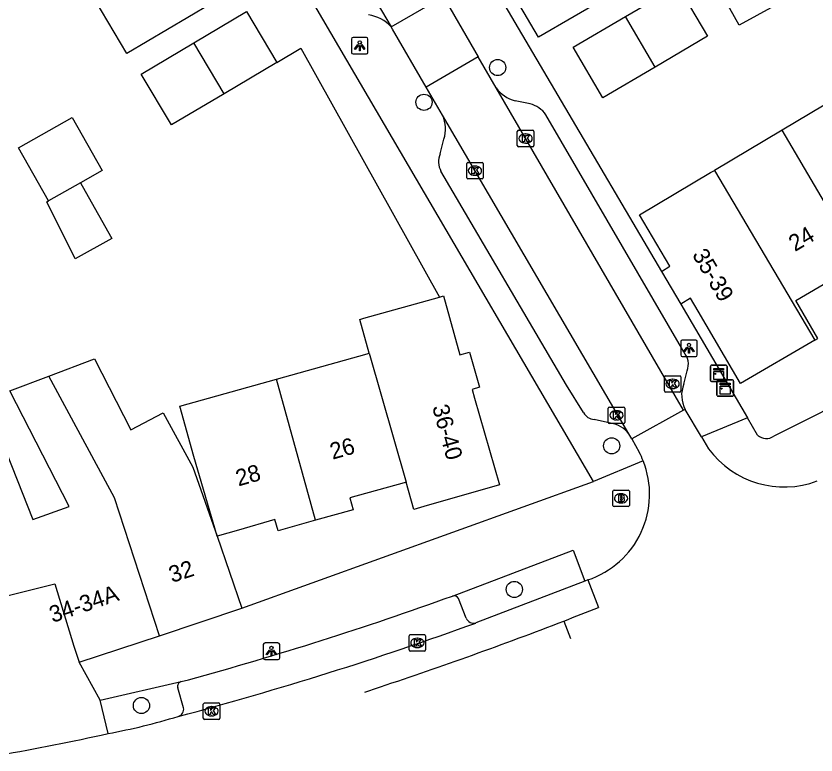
# Model space of a CAD drawing. Extents: x 159718 to 160783, y 383290 to 384030.
# Drawn here: x 160174.97 to 160223.33, y 383297.88 to 383342.6 of the extents above; entities that cross this region are included whole.
import ezdxf

# ---------------------------------------------------------------- set-up
doc = ezdxf.new("R2010")
doc.units = 0
for name, color, linetype in [('IMGEO_Boom', 7, 'Continuous'), ('IMGEO_Brandkraan', 7, 'Continuous'), ('IMGEO_Kast', 7, 'Continuous'), ('IMGEO_Kolk', 7, 'Continuous'), ('IMGEO_Lichtpunt', 7, 'Continuous'), ('IMGEO_Muur', 7, 'Continuous'), ('IMGEO_Pand', 7, 'Continuous'), ('IMGEO_Pand_nummerreeks', 7, 'Continuous'), ('IMGEO_Parkeervlak_open', 7, 'Continuous'), ('IMGEO_Rijbaan_lokaal_gesloten', 7, 'Continuous'), ('IMGEO_Rijbaan_lokaal_open', 7, 'Continuous'), ('IMGEO_Voetpad_open', 7, 'Continuous')]:
    doc.layers.add(name, color=color, linetype=linetype)

msp = doc.modelspace()

# ---------------------------------------------------------------- linework, layer by layer
at = {"layer": 'IMGEO_Boom'}
for centre in [(160204.088, 383339.474), (160199.632, 383337.374), (160210.978, 383316.589), (160205.095, 383307.901), (160182.55, 383300.876)]:
    msp.add_circle(centre, 0.489, dxfattribs=at)
at = {"layer": 'IMGEO_Brandkraan'}
for p, q in [((160211.048, 383312.987), (160211.048, 383313.839)), ((160211.123, 383313.913), (160211.975, 383313.913)), ((160212.049, 383313.839), (160212.049, 383312.987)), ((160211.536, 383313.693), (160211.561, 383313.693)), ((160211.975, 383312.913), (160211.123, 383312.913)), ((160211.559, 383313.133), (160211.534, 383313.133))]:
    msp.add_line(p, q, dxfattribs=at)
for points in [[(160211.048, 383312.987), (160211.048, 383313.839)], [(160211.123, 383313.913), (160211.975, 383313.913)], [(160212.049, 383313.839), (160212.049, 383312.987)], [(160211.396, 383313.613), (160211.396, 383313.213), (160211.609, 383313.213)], [(160211.627, 383313.613), (160211.396, 383313.613)], [(160211.575, 383313.532), (160211.521, 383313.532), (160211.521, 383313.456)], [(160211.521, 383313.456), (160211.574, 383313.456)], [(160211.583, 383313.38), (160211.521, 383313.38), (160211.521, 383313.299)], [(160211.521, 383313.299), (160211.583, 383313.299)], [(160211.975, 383312.913), (160211.123, 383312.913)]]:
    msp.add_lwpolyline(points, dxfattribs=at)
for centre, radius, start, end in [((160211.125, 383313.837), 0.0765, 91.552, 178.448), ((160211.125, 383313.837), 0.0765, 91.552, 178.448), ((160211.973, 383313.837), 0.0765, 1.552, 88.448), ((160211.973, 383313.837), 0.0765, 1.552, 88.448), ((160211.576, 383313.494), 0.0379, 267.8285, 90.9355), ((160211.584, 383313.339), 0.0404, 269.8759, 90.5077), ((160211.615, 383313.464), 0.251, 268.6676, 293.5347), ((160211.631, 383313.468), 0.145, 59.4692, 91.5367), ((160211.656, 383313.515), 0.0922, 285.5137, 58.1501), ((160211.661, 383313.323), 0.105, 301.3115, 78.989), ((160211.125, 383312.989), 0.0765, 181.552, 268.448), ((160211.125, 383312.989), 0.0765, 181.552, 268.448), ((160211.973, 383312.989), 0.0765, 271.552, 358.448), ((160211.973, 383312.989), 0.0765, 271.552, 358.448)]:
    msp.add_arc(centre, radius, start, end, dxfattribs=at)
for centre, major_axis, ratio, start_param, end_param in [((160211.535, 383313.413), (-0.387, 0.002), 0.722429, 4.712389, 7.853982), ((160211.56, 383313.413), (-0.39, 0.002), 0.717154, 1.570796, 4.712389)]:
    msp.add_ellipse(centre, major_axis=major_axis, ratio=ratio, start_param=start_param, end_param=end_param, dxfattribs=at)
at = {"layer": 'IMGEO_Kast'}
for p, q in [((160217.03, 383321.472), (160217.871, 383321.472)), ((160217.871, 383321.472), (160217.03, 383321.472)), ((160216.955, 383320.547), (160216.955, 383321.388)), ((160216.955, 383321.388), (160216.955, 383320.547)), ((160217.955, 383321.397), (160217.955, 383320.556)), ((160217.955, 383320.556), (160217.955, 383321.397)), ((160217.344, 383319.659), (160217.344, 383320.5)), ((160217.344, 383320.5), (160217.344, 383319.659)), ((160217.419, 383320.584), (160218.26, 383320.584)), ((160218.26, 383320.584), (160217.419, 383320.584)), ((160218.344, 383320.509), (160218.344, 383319.668)), ((160218.344, 383319.668), (160218.344, 383320.509)), ((160217.88, 383320.472), (160217.039, 383320.472)), ((160217.039, 383320.472), (160217.88, 383320.472)), ((160218.269, 383319.584), (160217.428, 383319.584)), ((160217.428, 383319.584), (160218.269, 383319.584))]:
    msp.add_line(p, q, dxfattribs=at)
for points in [[(160217.15, 383321.262), (160217.75, 383321.262), (160217.75, 383321.177), (160217.15, 383321.177), (160217.15, 383321.262)], [(160217.15, 383321.087), (160217.75, 383321.087), (160217.75, 383320.598), (160217.15, 383320.598), (160217.15, 383321.087)], [(160217.539, 383320.374), (160218.139, 383320.374), (160218.139, 383320.289), (160217.539, 383320.289), (160217.539, 383320.374)], [(160217.539, 383320.199), (160218.139, 383320.199), (160218.139, 383319.71), (160217.539, 383319.71), (160217.539, 383320.199)]]:
    msp.add_lwpolyline(points, dxfattribs=at)
for centre in [(160217.234, 383320.936), (160217.623, 383320.048)]:
    msp.add_circle(centre, 0.0377, dxfattribs=at)
for centre, start, end in [((160217.033, 383321.394), 92.4484, 184.2845), ((160217.033, 383321.394), 92.4484, 184.2845), ((160217.877, 383321.394), 2.4484, 94.2845), ((160217.877, 383321.394), 2.4484, 94.2845), ((160217.033, 383320.55), 182.4484, 274.2845), ((160217.033, 383320.55), 182.4484, 274.2845), ((160217.422, 383320.506), 92.4484, 184.2845), ((160217.422, 383320.506), 92.4484, 184.2845), ((160217.877, 383320.55), 272.4484, 4.2845), ((160217.877, 383320.55), 272.4484, 4.2845), ((160218.266, 383320.506), 2.4484, 94.2845), ((160218.266, 383320.506), 2.4484, 94.2845), ((160217.422, 383319.662), 182.4484, 274.2845), ((160217.422, 383319.662), 182.4484, 274.2845), ((160218.266, 383319.662), 272.4484, 4.2845), ((160218.266, 383319.662), 272.4484, 4.2845)]:
    msp.add_arc(centre, 0.0779, start, end, dxfattribs=at)
at = {"layer": 'IMGEO_Kolk'}
for p, q in [((160205.275, 383334.755), (160205.275, 383335.607)), ((160205.35, 383335.681), (160206.202, 383335.681)), ((160206.276, 383335.607), (160206.276, 383334.755)), ((160205.763, 383335.461), (160205.788, 383335.461)), ((160206.202, 383334.681), (160205.35, 383334.681)), ((160205.786, 383334.901), (160205.761, 383334.901)), ((160202.213, 383332.81), (160202.213, 383333.662)), ((160202.288, 383333.736), (160203.14, 383333.736)), ((160203.214, 383333.662), (160203.214, 383332.81)), ((160202.701, 383333.516), (160202.726, 383333.516)), ((160203.14, 383332.736), (160202.288, 383332.736)), ((160202.724, 383332.956), (160202.699, 383332.956)), ((160214.164, 383319.908), (160214.164, 383320.76)), ((160214.239, 383320.834), (160215.091, 383320.834)), ((160214.652, 383320.614), (160214.677, 383320.614)), ((160215.165, 383320.76), (160215.165, 383319.908)), ((160214.675, 383320.054), (160214.65, 383320.054)), ((160215.091, 383319.834), (160214.239, 383319.834)), ((160210.775, 383318.01), (160210.775, 383318.862)), ((160210.85, 383318.936), (160211.702, 383318.936)), ((160211.263, 383318.716), (160211.288, 383318.716)), ((160211.776, 383318.862), (160211.776, 383318.01)), ((160211.286, 383318.156), (160211.261, 383318.156)), ((160211.702, 383317.936), (160210.85, 383317.936)), ((160198.732, 383304.239), (160198.732, 383305.091)), ((160198.807, 383305.165), (160199.659, 383305.165)), ((160199.733, 383305.091), (160199.733, 383304.239)), ((160199.22, 383304.945), (160199.245, 383304.945)), ((160199.659, 383304.165), (160198.807, 383304.165)), ((160199.243, 383304.385), (160199.218, 383304.385)), ((160186.29, 383300.104), (160186.29, 383300.956)), ((160186.365, 383301.03), (160187.217, 383301.03)), ((160186.778, 383300.81), (160186.803, 383300.81)), ((160187.291, 383300.956), (160187.291, 383300.104)), ((160186.801, 383300.25), (160186.776, 383300.25)), ((160187.217, 383300.03), (160186.365, 383300.03))]:
    msp.add_line(p, q, dxfattribs=at)
for points in [[(160205.275, 383334.755), (160205.275, 383335.607)], [(160205.35, 383335.681), (160206.202, 383335.681)], [(160206.276, 383335.607), (160206.276, 383334.755)], [(160205.596, 383335.381), (160205.719, 383335.381), (160205.719, 383335.23), (160205.849, 383335.381), (160206.013, 383335.381), (160205.867, 383335.23), (160206.02, 383334.981), (160205.868, 383334.981), (160205.783, 383335.145), (160205.719, 383335.078), (160205.719, 383334.981), (160205.596, 383334.981), (160205.596, 383335.381)], [(160206.202, 383334.681), (160205.35, 383334.681)], [(160202.213, 383332.81), (160202.213, 383333.662)], [(160202.288, 383333.736), (160203.14, 383333.736)], [(160203.214, 383333.662), (160203.214, 383332.81)], [(160202.534, 383333.436), (160202.657, 383333.436), (160202.657, 383333.285), (160202.787, 383333.436), (160202.951, 383333.436), (160202.805, 383333.285), (160202.958, 383333.036), (160202.806, 383333.036), (160202.721, 383333.2), (160202.657, 383333.133), (160202.657, 383333.036), (160202.534, 383333.036), (160202.534, 383333.436)], [(160203.14, 383332.736), (160202.288, 383332.736)], [(160214.164, 383319.908), (160214.164, 383320.76)], [(160214.239, 383320.834), (160215.091, 383320.834)], [(160214.485, 383320.534), (160214.608, 383320.534), (160214.608, 383320.383), (160214.738, 383320.534), (160214.902, 383320.534), (160214.756, 383320.383), (160214.909, 383320.134), (160214.757, 383320.134), (160214.672, 383320.298), (160214.608, 383320.231), (160214.608, 383320.134), (160214.485, 383320.134), (160214.485, 383320.534)], [(160215.165, 383320.76), (160215.165, 383319.908)], [(160215.091, 383319.834), (160214.239, 383319.834)], [(160210.775, 383318.01), (160210.775, 383318.862)], [(160210.85, 383318.936), (160211.702, 383318.936)], [(160211.096, 383318.636), (160211.219, 383318.636), (160211.219, 383318.485), (160211.349, 383318.636), (160211.513, 383318.636), (160211.367, 383318.485), (160211.52, 383318.236), (160211.368, 383318.236), (160211.283, 383318.4), (160211.219, 383318.333), (160211.219, 383318.236), (160211.096, 383318.236), (160211.096, 383318.636)], [(160211.776, 383318.862), (160211.776, 383318.01)], [(160211.702, 383317.936), (160210.85, 383317.936)], [(160198.732, 383304.239), (160198.732, 383305.091)], [(160198.807, 383305.165), (160199.659, 383305.165)], [(160199.733, 383305.091), (160199.733, 383304.239)], [(160199.053, 383304.865), (160199.176, 383304.865), (160199.176, 383304.714), (160199.306, 383304.865), (160199.47, 383304.865), (160199.324, 383304.714), (160199.477, 383304.465), (160199.325, 383304.465), (160199.24, 383304.629), (160199.176, 383304.562), (160199.176, 383304.465), (160199.053, 383304.465), (160199.053, 383304.865)], [(160199.659, 383304.165), (160198.807, 383304.165)], [(160186.29, 383300.104), (160186.29, 383300.956)], [(160186.365, 383301.03), (160187.217, 383301.03)], [(160186.611, 383300.73), (160186.734, 383300.73), (160186.734, 383300.579), (160186.864, 383300.73), (160187.028, 383300.73), (160186.882, 383300.579), (160187.035, 383300.33), (160186.883, 383300.33), (160186.798, 383300.494), (160186.734, 383300.427), (160186.734, 383300.33), (160186.611, 383300.33), (160186.611, 383300.73)], [(160187.291, 383300.956), (160187.291, 383300.104)], [(160187.217, 383300.03), (160186.365, 383300.03)]]:
    msp.add_lwpolyline(points, dxfattribs=at)
for centre, start, end in [((160205.352, 383335.605), 91.552, 178.448), ((160205.352, 383335.605), 91.552, 178.448), ((160206.2, 383335.605), 1.552, 88.448), ((160206.2, 383335.605), 1.552, 88.448), ((160205.352, 383334.757), 181.552, 268.448), ((160205.352, 383334.757), 181.552, 268.448), ((160206.2, 383334.757), 271.552, 358.448), ((160206.2, 383334.757), 271.552, 358.448), ((160202.29, 383333.66), 91.552, 178.448), ((160202.29, 383333.66), 91.552, 178.448), ((160203.138, 383333.66), 1.552, 88.448), ((160203.138, 383333.66), 1.552, 88.448), ((160202.29, 383332.812), 181.552, 268.448), ((160202.29, 383332.812), 181.552, 268.448), ((160203.138, 383332.812), 271.552, 358.448), ((160203.138, 383332.812), 271.552, 358.448), ((160214.241, 383320.758), 91.552, 178.448), ((160214.241, 383320.758), 91.552, 178.448), ((160215.089, 383320.758), 1.552, 88.448), ((160215.089, 383320.758), 1.552, 88.448), ((160214.241, 383319.91), 181.552, 268.448), ((160214.241, 383319.91), 181.552, 268.448), ((160215.089, 383319.91), 271.552, 358.448), ((160215.089, 383319.91), 271.552, 358.448), ((160210.852, 383318.86), 91.552, 178.448), ((160210.852, 383318.86), 91.552, 178.448), ((160211.7, 383318.86), 1.552, 88.448), ((160211.7, 383318.86), 1.552, 88.448), ((160210.852, 383318.012), 181.552, 268.448), ((160210.852, 383318.012), 181.552, 268.448), ((160211.7, 383318.012), 271.552, 358.448), ((160211.7, 383318.012), 271.552, 358.448), ((160198.809, 383305.089), 91.552, 178.448), ((160198.809, 383305.089), 91.552, 178.448), ((160199.657, 383305.089), 1.552, 88.448), ((160199.657, 383305.089), 1.552, 88.448), ((160198.809, 383304.241), 181.552, 268.448), ((160198.809, 383304.241), 181.552, 268.448), ((160199.657, 383304.241), 271.552, 358.448), ((160199.657, 383304.241), 271.552, 358.448), ((160186.367, 383300.954), 91.552, 178.448), ((160186.367, 383300.954), 91.552, 178.448), ((160187.215, 383300.954), 1.552, 88.448), ((160187.215, 383300.954), 1.552, 88.448), ((160186.367, 383300.106), 181.552, 268.448), ((160186.367, 383300.106), 181.552, 268.448), ((160187.215, 383300.106), 271.552, 358.448), ((160187.215, 383300.106), 271.552, 358.448)]:
    msp.add_arc(centre, 0.0765, start, end, dxfattribs=at)
for centre, major_axis, ratio, start_param, end_param in [((160205.762, 383335.181), (-0.387, 0.002), 0.722429, 4.712389, 7.853982), ((160205.787, 383335.181), (-0.39, 0.002), 0.717154, 1.570796, 4.712389), ((160202.7, 383333.236), (-0.387, 0.002), 0.722429, 4.712389, 7.853982), ((160202.725, 383333.236), (-0.39, 0.002), 0.717154, 1.570796, 4.712389), ((160214.651, 383320.334), (-0.387, 0.002), 0.722429, 4.712389, 7.853982), ((160214.676, 383320.334), (-0.39, 0.002), 0.717154, 1.570796, 4.712389), ((160211.262, 383318.436), (-0.387, 0.002), 0.722429, 4.712389, 7.853982), ((160211.287, 383318.436), (-0.39, 0.002), 0.717154, 1.570796, 4.712389), ((160199.219, 383304.665), (-0.387, 0.002), 0.722429, 4.712389, 7.853982), ((160199.244, 383304.665), (-0.39, 0.002), 0.717154, 1.570796, 4.712389), ((160186.777, 383300.53), (-0.387, 0.002), 0.722429, 4.712389, 7.853982), ((160186.802, 383300.53), (-0.39, 0.002), 0.717154, 1.570796, 4.712389)]:
    msp.add_ellipse(centre, major_axis=major_axis, ratio=ratio, start_param=start_param, end_param=end_param, dxfattribs=at)
at = {"layer": 'IMGEO_Lichtpunt'}
for p, q in [((160196.153, 383341.297), (160195.345, 383341.297)), ((160196.153, 383341.297), (160195.345, 383341.297)), ((160195.251, 383341.202), (160195.251, 383340.395)), ((160195.251, 383341.202), (160195.251, 383340.395)), ((160196.247, 383340.395), (160196.247, 383341.202)), ((160196.247, 383340.395), (160196.247, 383341.202)), ((160195.345, 383340.301), (160196.153, 383340.301)), ((160195.345, 383340.301), (160196.153, 383340.301)), ((160215.156, 383322.895), (160215.156, 383322.088)), ((160215.156, 383322.895), (160215.156, 383322.088)), ((160216.058, 383322.99), (160215.25, 383322.99)), ((160216.058, 383322.99), (160215.25, 383322.99)), ((160216.152, 383322.088), (160216.152, 383322.895)), ((160216.152, 383322.088), (160216.152, 383322.895)), ((160215.25, 383321.994), (160216.058, 383321.994)), ((160215.25, 383321.994), (160216.058, 383321.994)), ((160189.914, 383304.565), (160189.914, 383303.758)), ((160189.914, 383304.565), (160189.914, 383303.758)), ((160190.816, 383304.66), (160190.008, 383304.66)), ((160190.816, 383304.66), (160190.008, 383304.66)), ((160190.91, 383303.758), (160190.91, 383304.565)), ((160190.91, 383303.758), (160190.91, 383304.565)), ((160190.008, 383303.664), (160190.816, 383303.664)), ((160190.008, 383303.664), (160190.816, 383303.664))]:
    msp.add_line(p, q, dxfattribs=at)
for points in [[(160195.625, 383340.866), (160195.664, 383340.838), (160195.476, 383340.576), (160195.438, 383340.603), (160195.625, 383340.866)], [(160195.727, 383340.818), (160195.774, 383340.818), (160195.774, 383340.496), (160195.727, 383340.496), (160195.727, 383340.818)], [(160195.837, 383340.838), (160195.875, 383340.865), (160196.062, 383340.603), (160196.023, 383340.575), (160195.837, 383340.838)], [(160215.53, 383322.559), (160215.569, 383322.531), (160215.381, 383322.269), (160215.343, 383322.296), (160215.53, 383322.559)], [(160215.632, 383322.511), (160215.679, 383322.511), (160215.679, 383322.189), (160215.632, 383322.189), (160215.632, 383322.511)], [(160215.742, 383322.531), (160215.78, 383322.558), (160215.967, 383322.296), (160215.928, 383322.268), (160215.742, 383322.531)], [(160190.288, 383304.229), (160190.327, 383304.201), (160190.139, 383303.939), (160190.101, 383303.966), (160190.288, 383304.229)], [(160190.39, 383304.181), (160190.437, 383304.181), (160190.437, 383303.859), (160190.39, 383303.859), (160190.39, 383304.181)], [(160190.5, 383304.201), (160190.538, 383304.228), (160190.725, 383303.966), (160190.686, 383303.938), (160190.5, 383304.201)]]:
    msp.add_lwpolyline(points, dxfattribs=at)
for centre in [(160195.75, 383341), (160215.655, 383322.693), (160190.413, 383304.363)]:
    msp.add_circle(centre, 0.0994, dxfattribs=at)
for centre, start, end in [((160195.345, 383341.202), 90, 180), ((160195.345, 383341.202), 90, 180), ((160196.153, 383341.202), 0, 90), ((160196.153, 383341.202), 0, 90), ((160195.345, 383340.395), 180, 270), ((160195.345, 383340.395), 180, 270), ((160196.153, 383340.395), 270, 0), ((160196.153, 383340.395), 270, 360), ((160215.25, 383322.895), 90, 180), ((160215.25, 383322.895), 90, 180), ((160216.058, 383322.895), 0, 90), ((160216.058, 383322.895), 0, 90), ((160215.25, 383322.088), 180, 270), ((160215.25, 383322.088), 180, 270), ((160216.058, 383322.088), 270, 0), ((160216.058, 383322.088), 270, 360), ((160190.008, 383304.565), 90, 180), ((160190.008, 383304.565), 90, 180), ((160190.816, 383304.565), 0, 90), ((160190.816, 383304.565), 0, 90), ((160190.008, 383303.758), 180, 270), ((160190.008, 383303.758), 180, 270), ((160190.816, 383303.758), 270, 0), ((160190.816, 383303.758), 270, 360)]:
    msp.add_arc(centre, 0.0946, start, end, dxfattribs=at)
at = {"layer": 'IMGEO_Muur'}
msp.add_lwpolyline([(160190.734, 383339.781), (160192.197, 383340.648), (160200.57, 383325.593)], dxfattribs=at)
at = {"layer": 'IMGEO_Pand'}
for points in [[(160212.079, 383350.234), (160214.563, 383346.013), (160210.875, 383343.843), (160206.565, 383341.307), (160204.09, 383345.513)], [(160186.966, 383349.586), (160189.651, 383345.057), (160185.351, 383342.507), (160181.671, 383340.325), (160178.985, 383344.855)], [(160220.023, 383347.184), (160221.893, 383343.819), (160218.689, 383342.039), (160216.819, 383345.404), (160220.023, 383347.184)], [(160211.817, 383342.566), (160214.979, 383344.426), (160216.78, 383341.366), (160213.619, 383339.506)], [(160185.722, 383340.972), (160188.909, 383342.861), (160190.734, 383339.781), (160187.548, 383337.892)], [(160213.619, 383339.506), (160210.45, 383337.642), (160208.649, 383340.702), (160211.817, 383342.566)], [(160213.619, 383339.506), (160211.817, 383342.566)], [(160187.548, 383337.892), (160184.362, 383336.003), (160182.536, 383339.083), (160185.722, 383340.972)], [(160187.548, 383337.892), (160185.722, 383340.972)], [(160225.528, 383338.203), (160221.281, 383335.681)], [(160176.937, 383331.414), (160175.12, 383334.624), (160178.366, 383336.462), (160180.183, 383333.252), (160178.863, 383332.505)], [(160221.281, 383335.681), (160217.196, 383333.256)], [(160225.999, 383327.667), (160221.281, 383335.681)], [(160213.993, 383327.146), (160214.504, 383327.45), (160212.663, 383330.564), (160216.963, 383333.117), (160217.196, 383333.256)], [(160217.196, 383333.256), (160223.255, 383322.972)], [(160178.863, 383332.505), (160179.144, 383332.003), (160180.752, 383329.134), (160178.546, 383327.898), (160176.838, 383331.358), (160176.937, 383331.414)], [(160178.863, 383332.505), (160176.937, 383331.414)], [(160223.255, 383322.972), (160223.439, 383323.079), (160222.104, 383325.378), (160225.999, 383327.667)], [(160213.993, 383327.146), (160215.167, 383325.168)], [(160196.326, 383322.203), (160195.745, 383324.24), (160195.996, 383324.31), (160200.57, 383325.593), (160200.81, 383325.66), (160201.807, 383322.102), (160202.392, 383322.266), (160202.991, 383320.129), (160202.541, 383320.003), (160202.694, 383319.468), (160204.199, 383314.228), (160199.626, 383312.919), (160199.02, 383312.746), (160198.552, 383314.39)], [(160223.255, 383322.972), (160218.76, 383320.363), (160216.205, 383324.74), (160215.753, 383325.515), (160215.167, 383325.168)], [(160169.972, 383323.816), (160171.22, 383324.127), (160171.871, 383322.489), (160175.99, 383312.13), (160178.186, 383312.92), (160174.593, 383319.911), (160176.942, 383320.802)], [(160190.719, 383320.631), (160196.192, 383322.165), (160196.326, 383322.203)], [(160196.326, 383322.203), (160198.552, 383314.39)], [(160176.942, 383320.802), (160179.709, 383321.851), (160181.912, 383317.551), (160183.87, 383318.595), (160185.666, 383315.292), (160187.136, 383311.114)], [(160183.637, 383305.103), (160180.92, 383313.434), (160176.942, 383320.802)], [(160187.136, 383311.114), (160185.711, 383315.94), (160184.864, 383318.991), (160190.719, 383320.631)], [(160193.082, 383312.085), (160190.719, 383320.631)], [(160198.552, 383314.39), (160198.437, 383314.358), (160195.158, 383313.439), (160195.358, 383312.723), (160193.082, 383312.085)], [(160193.082, 383312.085), (160190.813, 383311.45), (160190.624, 383312.123), (160188.41, 383311.49), (160187.136, 383311.114)], [(160187.136, 383311.114), (160188.629, 383306.759)], [(160172.533, 383307.05), (160177.316, 383308.238), (160178.462, 383304.465), (160178.784, 383303.493)], [(160183.637, 383305.103), (160188.629, 383306.759)], [(160178.784, 383303.493), (160183.637, 383305.103)]]:
    msp.add_lwpolyline(points, dxfattribs=at)
at = {"layer": 'IMGEO_Parkeervlak_open'}
for points in [[(160202.176, 383306.165), (160201.722, 383307.354)], [(160185.102, 383300.742), (160184.749, 383301.944)]]:
    msp.add_lwpolyline(points, dxfattribs=at)
for centre, radius, start, end in [((160201.443, 383307.191), 0.323, 30.2253, 107.126), ((160202.648, 383306.368), 0.514, 203.2667, 284.2939), ((160185.031, 383302.038), 0.297, 106.5752, 198.495), ((160184.629, 383300.672), 0.478, 288.273, 8.4267)]:
    msp.add_arc(centre, radius, start, end, dxfattribs=at)
at = {"layer": 'IMGEO_Rijbaan_lokaal_gesloten'}
for points in [[(160209.348, 383308.4), (160202.775, 383305.87)], [(160209.543, 383308.474), (160209.348, 383308.4)], [(160209.543, 383308.474), (160210.193, 383306.812)]]:
    msp.add_lwpolyline(points, dxfattribs=at)
for centre, radius, start, end in [((160116.594, 383542.887), 253.953, 291.11792, 291.62743), ((160119.606, 383535.083), 245.588, 288.3686, 291.11826), ((160128.277, 383511.595), 218.799, 284.96542, 289.90644), ((160147.999, 383445.014), 151.167, 288.53817, 288.9132), ((160173.433, 383337.529), 38.998, 280.4909, 286.9137), ((160151.208, 383430.103), 134.164, 279.766, 282.62562)]:
    msp.add_arc(centre, radius, start, end, dxfattribs=at)
at = {"layer": 'IMGEO_Rijbaan_lokaal_open'}
for points in [[(160180.532, 383370.974), (160181.334, 383369.594), (160181.878, 383368.671), (160197.651, 383341.936)], [(160197.651, 383341.936), (160200.823, 383343.792)], [(160200.823, 383343.792), (160200.887, 383343.627), (160200.975, 383343.477), (160202.907, 383340.129)], [(160199.769, 383338.29), (160197.738, 383341.789), (160197.651, 383341.936)], [(160202.907, 383340.129), (160199.769, 383338.29)], [(160203.987, 383338.256), (160202.907, 383340.129)], [(160200.756, 383336.589), (160199.769, 383338.29)], [(160215.33, 383318.745), (160203.987, 383338.256)], [(160212.027, 383317.305), (160200.756, 383336.589)], [(160215.33, 383318.745), (160212.193, 383317.021)], [(160215.425, 383318.797), (160215.33, 383318.745)], [(160216.414, 383317.124), (160215.425, 383318.797)], [(160212.193, 383317.021), (160212.027, 383317.305)], [(160216.414, 383317.124), (160216.834, 383316.413)], [(160212.193, 383317.021), (160212.65, 383316.201)], [(160208.09, 383305.989), (160208.497, 383304.936)]]:
    msp.add_lwpolyline(points, dxfattribs=at)
for centre, radius, start, end in [((160208.003, 383313.763), 5.247, 21.4229, 27.6803), ((160221.411, 383319.786), 5.686, 216.3896, 290.5975), ((160207.792, 383313.666), 5.479, 288.6338, 21.5651)]:
    msp.add_arc(centre, radius, start, end, dxfattribs=at)
at = {"layer": 'IMGEO_Voetpad_open'}
for points in [[(160188.923, 383369.749), (160213.993, 383327.146)], [(160209.871, 383314.427), (160185.573, 383355.997), (160185.693, 383356.097), (160178.999, 383367.492)], [(160264.625, 383342.477), (160264.927, 383342.048), (160259.394, 383338.216), (160253.539, 383334.531), (160247.588, 383331.001), (160238.249, 383325.951), (160220.786, 383317.171)], [(160206.042, 383337.282), (160205.141, 383337.459)], [(160215.338, 383322.267), (160207.007, 383336.622)], [(160200.609, 383334.258), (160200.837, 383335.134)], [(160209.286, 383318.603), (160208.24, 383320.258), (160200.659, 383333.204)], [(160215.167, 383325.168), (160219.193, 383318.286)], [(160215.338, 383320.33), (160215.541, 383321.124)], [(160210.918, 383317.957), (160209.926, 383318.188)], [(160219.193, 383318.286), (160216.414, 383317.124)], [(160219.806, 383317.239), (160219.193, 383318.286)], [(160212.888, 383315.68), (160209.871, 383314.427)], [(160188.629, 383306.759), (160209.871, 383314.427)], [(160201.348, 383307.5), (160208.651, 383310.273), (160209.348, 383308.4)], [(160180.057, 383301.21), (160178.784, 383303.493)], [(160180.057, 383301.21), (160184.946, 383302.323)], [(160184.946, 383302.323), (160185.393, 383302.439)], [(160180.534, 383299.183), (160180.057, 383301.21)]]:
    msp.add_lwpolyline(points, dxfattribs=at)
for centre, radius, start, end in [((160195.961, 383340.396), 2.286, 42.3517, 82.0419), ((160205.72, 383339.531), 2.152, 216.3485, 254.3904), ((160205.584, 383335.577), 1.766, 36.2951, 74.9655), ((160198.969, 383335.76), 1.97, 341.4789, 24.8938), ((160201.773, 383333.785), 1.256, 157.8838, 207.5482), ((160214.509, 383321.53), 1.109, 338.5172, 41.6245), ((160217.03, 383319.657), 1.821, 158.3102, 208.186), ((160209.953, 383318.931), 0.744, 206.1789, 267.8993), ((160210.72, 383316.35), 1.619, 36.1373, 82.9587), ((160220.34, 383317.84), 0.804, 228.3849, 303.6766), ((160129.256, 383507.094), 212.215, 285.33908, 289.85946)]:
    msp.add_arc(centre, radius, start, end, dxfattribs=at)

# ---------------------------------------------------------------- texts
at = {"layer": 'IMGEO_Pand_nummerreeks'}
for s, rotation, p in [('24', 30.6991, (160222.061, 383328.312)), ('35-39', 300.5155, (160215.817, 383328.152)), ('36-40', 285.4582, (160200.12, 383318.944)), ('26', 15.8652, (160194.106, 383315.747)), ('28', 15.8652, (160188.415, 383314.13)), ('32', 18.0654, (160184.401, 383308.29)), ('34-34A', 18.7586, (160177.181, 383305.871))]:
    msp.add_text(s, height=1, rotation=rotation, dxfattribs=at).set_placement(p)

doc.saveas('drawing.dxf')
